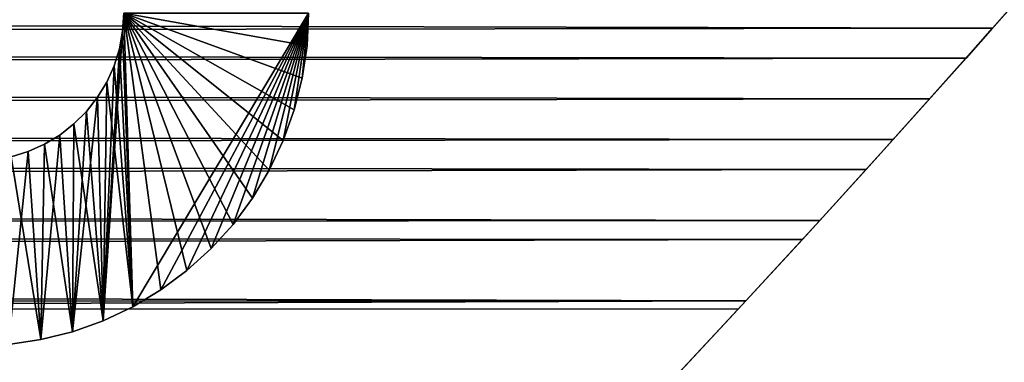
# Model space of a CAD drawing. Header units: millimetres. Extents: x -184 to 165, y -135 to 242.
# Tile 279 of 656: x -40.31 to -34.99, y -108.09 to -106.23. Entities that reach past the tile are written whole.
import ezdxf

# ---------------------------------------------------------------- set-up
doc = ezdxf.new("R2010")
doc.units = ezdxf.units.MM
doc.header["$LTSCALE"] = 41.718519
for name, color, linetype in [('261', 7, 'CONTINUOUS'), ('262', 7, 'CONTINUOUS'), ('292', 7, 'CONTINUOUS'), ('296', 7, 'CONTINUOUS'), ('383', 7, 'CONTINUOUS'), ('384', 7, 'CONTINUOUS'), ('386', 7, 'CONTINUOUS')]:
    doc.layers.add(name, color=color, linetype=linetype)

msp = doc.modelspace()

# ---------------------------------------------------------------- linework, layer by layer
at = {"layer": '261', "linetype": 'CONTINUOUS'}
for points in [[(-39.7558, -106.2964, -63), (-39.75, -106.2, -63), (-39.7015, -107.7875, -63), (-39.7558, -106.2964, -63)], [(-39.75, -106.2, -63), (-38.75, -106.2, -63), (-39.7015, -107.7875, -63), (-39.75, -106.2, -63)], [(-39.7015, -107.7875, -63), (-38.75, -106.2, -63), (-39.55, -107.6966, -63), (-39.7015, -107.7875, -63)], [(-39.55, -107.6966, -63), (-38.75, -106.2, -63), (-39.4081, -107.5914, -63), (-39.55, -107.6966, -63)], [(-39.4081, -107.5914, -63), (-38.75, -106.2, -63), (-39.2772, -107.4728, -63), (-39.4081, -107.5914, -63)], [(-39.2772, -107.4728, -63), (-38.75, -106.2, -63), (-39.1586, -107.3419, -63), (-39.2772, -107.4728, -63)], [(-39.1586, -107.3419, -63), (-38.75, -106.2, -63), (-39.0534, -107.2, -63), (-39.1586, -107.3419, -63)], [(-39.0534, -107.2, -63), (-38.75, -106.2, -63), (-38.9625, -107.0485, -63), (-39.0534, -107.2, -63)], [(-38.9625, -107.0485, -63), (-38.75, -106.2, -63), (-38.887, -106.8888, -63), (-38.9625, -107.0485, -63)], [(-38.887, -106.8888, -63), (-38.75, -106.2, -63), (-38.8275, -106.7225, -63), (-38.887, -106.8888, -63)], [(-38.8275, -106.7225, -63), (-38.75, -106.2, -63), (-38.7846, -106.5512, -63), (-38.8275, -106.7225, -63)], [(-38.7846, -106.5512, -63), (-38.75, -106.2, -63), (-38.7587, -106.3764, -63), (-38.7846, -106.5512, -63)], [(-39.7732, -106.3915, -63), (-39.7558, -106.2964, -63), (-39.8612, -107.863, -63), (-39.7732, -106.3915, -63)], [(-39.8612, -107.863, -63), (-39.7558, -106.2964, -63), (-39.7015, -107.7875, -63), (-39.8612, -107.863, -63)], [(-39.802, -106.4837, -63), (-39.7732, -106.3915, -63), (-39.8612, -107.863, -63), (-39.802, -106.4837, -63)], [(-39.8416, -106.5718, -63), (-39.802, -106.4837, -63), (-39.8612, -107.863, -63), (-39.8416, -106.5718, -63)], [(-39.8916, -106.6545, -63), (-39.8416, -106.5718, -63), (-39.8612, -107.863, -63), (-39.8916, -106.6545, -63)], [(-39.9512, -106.7305, -63), (-39.8916, -106.6545, -63), (-40.0275, -107.9225, -63), (-39.9512, -106.7305, -63)], [(-40.0275, -107.9225, -63), (-39.8916, -106.6545, -63), (-39.8612, -107.863, -63), (-40.0275, -107.9225, -63)], [(-40.0195, -106.7988, -63), (-39.9512, -106.7305, -63), (-40.0275, -107.9225, -63), (-40.0195, -106.7988, -63)], [(-40.0955, -106.8584, -63), (-40.0195, -106.7988, -63), (-40.0275, -107.9225, -63), (-40.0955, -106.8584, -63)], [(-40.1782, -106.9084, -63), (-40.0955, -106.8584, -63), (-40.1988, -107.9654, -63), (-40.1782, -106.9084, -63)], [(-40.1988, -107.9654, -63), (-40.0955, -106.8584, -63), (-40.0275, -107.9225, -63), (-40.1988, -107.9654, -63)], [(-40.2663, -106.948, -63), (-40.1782, -106.9084, -63), (-40.1988, -107.9654, -63), (-40.2663, -106.948, -63)], [(-40.3585, -106.9768, -63), (-40.2663, -106.948, -63), (-40.3736, -107.9913, -63), (-40.3585, -106.9768, -63)], [(-40.3736, -107.9913, -63), (-40.2663, -106.948, -63), (-40.1988, -107.9654, -63), (-40.3736, -107.9913, -63)]]:
    msp.add_3dface(points, dxfattribs=at)
at = {"layer": '262', "linetype": 'CONTINUOUS'}
for points in [[(-39.75, -106.2, 60), (-39.75, -106.2, -1.5), (-39.7558, -106.2964, -63), (-39.75, -106.2, 60)], [(-39.75, -106.2, 60), (-39.7558, -106.2964, -63), (-39.7558, -106.2964, 60), (-39.75, -106.2, 60)], [(-39.75, -106.2, -1.5), (-39.75, -106.2, -63), (-39.7558, -106.2964, -63), (-39.75, -106.2, -1.5)], [(-39.7558, -106.2964, -63), (-39.7732, -106.3915, -63), (-39.7558, -106.2964, 60), (-39.7558, -106.2964, -63)], [(-39.7558, -106.2964, 60), (-39.7732, -106.3915, -63), (-39.7732, -106.3915, 60), (-39.7558, -106.2964, 60)], [(-39.7732, -106.3915, -63), (-39.802, -106.4837, -63), (-39.7732, -106.3915, 60), (-39.7732, -106.3915, -63)], [(-39.7732, -106.3915, 60), (-39.802, -106.4837, -63), (-39.802, -106.4837, 60), (-39.7732, -106.3915, 60)], [(-39.802, -106.4837, -63), (-39.8416, -106.5718, -63), (-39.802, -106.4837, 60), (-39.802, -106.4837, -63)], [(-39.802, -106.4837, 60), (-39.8416, -106.5718, -63), (-39.8416, -106.5718, 60), (-39.802, -106.4837, 60)], [(-39.8416, -106.5718, -63), (-39.8916, -106.6545, -63), (-39.8416, -106.5718, 60), (-39.8416, -106.5718, -63)], [(-39.8416, -106.5718, 60), (-39.8916, -106.6545, -63), (-39.8916, -106.6545, 60), (-39.8416, -106.5718, 60)], [(-39.8916, -106.6545, -63), (-39.9512, -106.7305, -63), (-39.8916, -106.6545, 60), (-39.8916, -106.6545, -63)], [(-39.8916, -106.6545, 60), (-39.9512, -106.7305, -63), (-39.9512, -106.7305, 60), (-39.8916, -106.6545, 60)], [(-39.9512, -106.7305, -63), (-40.0195, -106.7988, -63), (-39.9512, -106.7305, 60), (-39.9512, -106.7305, -63)], [(-39.9512, -106.7305, 60), (-40.0195, -106.7988, -63), (-40.0195, -106.7988, 60), (-39.9512, -106.7305, 60)], [(-40.0195, -106.7988, -63), (-40.0955, -106.8584, -63), (-40.0195, -106.7988, 60), (-40.0195, -106.7988, -63)], [(-40.0195, -106.7988, 60), (-40.0955, -106.8584, -63), (-40.0955, -106.8584, 60), (-40.0195, -106.7988, 60)], [(-40.0955, -106.8584, -63), (-40.1782, -106.9084, -63), (-40.0955, -106.8584, 60), (-40.0955, -106.8584, -63)], [(-40.0955, -106.8584, 60), (-40.1782, -106.9084, -63), (-40.1782, -106.9084, 60), (-40.0955, -106.8584, 60)], [(-40.1782, -106.9084, -63), (-40.2663, -106.948, -63), (-40.1782, -106.9084, 60), (-40.1782, -106.9084, -63)], [(-40.1782, -106.9084, 60), (-40.2663, -106.948, -63), (-40.2663, -106.948, 60), (-40.1782, -106.9084, 60)], [(-40.2663, -106.948, -63), (-40.3585, -106.9768, -63), (-40.2663, -106.948, 60), (-40.2663, -106.948, -63)], [(-40.2663, -106.948, 60), (-40.3585, -106.9768, -63), (-40.3585, -106.9768, 60), (-40.2663, -106.948, 60)]]:
    msp.add_3dface(points, dxfattribs=at)
at = {"layer": '292', "linetype": 'CONTINUOUS'}
for points in [[(-39.75, -106.2, 60), (-39.7558, -106.2964, 60), (-39.7015, -107.7875, 60), (-39.75, -106.2, 60)], [(-38.75, -106.2, 60), (-39.75, -106.2, 60), (-38.7587, -106.3764, 60), (-38.75, -106.2, 60)], [(-38.7587, -106.3764, 60), (-39.75, -106.2, 60), (-38.7846, -106.5512, 60), (-38.7587, -106.3764, 60)], [(-38.7846, -106.5512, 60), (-39.75, -106.2, 60), (-38.8275, -106.7225, 60), (-38.7846, -106.5512, 60)], [(-38.8275, -106.7225, 60), (-39.75, -106.2, 60), (-38.887, -106.8888, 60), (-38.8275, -106.7225, 60)], [(-38.887, -106.8888, 60), (-39.75, -106.2, 60), (-38.9625, -107.0485, 60), (-38.887, -106.8888, 60)], [(-38.9625, -107.0485, 60), (-39.75, -106.2, 60), (-39.0534, -107.2, 60), (-38.9625, -107.0485, 60)], [(-39.0534, -107.2, 60), (-39.75, -106.2, 60), (-39.1586, -107.3419, 60), (-39.0534, -107.2, 60)], [(-39.1586, -107.3419, 60), (-39.75, -106.2, 60), (-39.2772, -107.4728, 60), (-39.1586, -107.3419, 60)], [(-39.2772, -107.4728, 60), (-39.75, -106.2, 60), (-39.4081, -107.5914, 60), (-39.2772, -107.4728, 60)], [(-39.4081, -107.5914, 60), (-39.75, -106.2, 60), (-39.55, -107.6966, 60), (-39.4081, -107.5914, 60)], [(-39.55, -107.6966, 60), (-39.75, -106.2, 60), (-39.7015, -107.7875, 60), (-39.55, -107.6966, 60)], [(-39.7558, -106.2964, 60), (-39.7732, -106.3915, 60), (-39.7015, -107.7875, 60), (-39.7558, -106.2964, 60)], [(-39.7732, -106.3915, 60), (-39.802, -106.4837, 60), (-39.7015, -107.7875, 60), (-39.7732, -106.3915, 60)], [(-39.802, -106.4837, 60), (-39.8416, -106.5718, 60), (-39.7015, -107.7875, 60), (-39.802, -106.4837, 60)], [(-39.8416, -106.5718, 60), (-39.8916, -106.6545, 60), (-39.8612, -107.863, 60), (-39.8416, -106.5718, 60)], [(-39.7015, -107.7875, 60), (-39.8416, -106.5718, 60), (-39.8612, -107.863, 60), (-39.7015, -107.7875, 60)], [(-39.8916, -106.6545, 60), (-39.9512, -106.7305, 60), (-39.8612, -107.863, 60), (-39.8916, -106.6545, 60)], [(-39.9512, -106.7305, 60), (-40.0195, -106.7988, 60), (-39.8612, -107.863, 60), (-39.9512, -106.7305, 60)], [(-40.0195, -106.7988, 60), (-40.0955, -106.8584, 60), (-40.0275, -107.9225, 60), (-40.0195, -106.7988, 60)], [(-39.8612, -107.863, 60), (-40.0195, -106.7988, 60), (-40.0275, -107.9225, 60), (-39.8612, -107.863, 60)], [(-40.0955, -106.8584, 60), (-40.1782, -106.9084, 60), (-40.0275, -107.9225, 60), (-40.0955, -106.8584, 60)], [(-40.1782, -106.9084, 60), (-40.2663, -106.948, 60), (-40.1988, -107.9654, 60), (-40.1782, -106.9084, 60)], [(-40.0275, -107.9225, 60), (-40.1782, -106.9084, 60), (-40.1988, -107.9654, 60), (-40.0275, -107.9225, 60)], [(-40.2663, -106.948, 60), (-40.3585, -106.9768, 60), (-40.1988, -107.9654, 60), (-40.2663, -106.948, 60)], [(-40.1988, -107.9654, 60), (-40.3585, -106.9768, 60), (-40.3736, -107.9913, 60), (-40.1988, -107.9654, 60)]]:
    msp.add_3dface(points, dxfattribs=at)
at = {"layer": '296', "linetype": 'CONTINUOUS'}
for points in [[(-38.75, -106.2, -63), (-38.75, -106.2, -1.5), (-38.7587, -106.3764, 60), (-38.75, -106.2, -63)], [(-38.7587, -106.3764, -63), (-38.75, -106.2, -63), (-38.7587, -106.3764, 60), (-38.7587, -106.3764, -63)], [(-38.75, -106.2, -1.5), (-38.75, -106.2, 60), (-38.7587, -106.3764, 60), (-38.75, -106.2, -1.5)], [(-38.7846, -106.5512, -63), (-38.7587, -106.3764, -63), (-38.7846, -106.5512, 60), (-38.7846, -106.5512, -63)], [(-38.7587, -106.3764, -63), (-38.7587, -106.3764, 60), (-38.7846, -106.5512, 60), (-38.7587, -106.3764, -63)], [(-38.8275, -106.7225, -63), (-38.7846, -106.5512, -63), (-38.8275, -106.7225, 60), (-38.8275, -106.7225, -63)], [(-38.7846, -106.5512, -63), (-38.7846, -106.5512, 60), (-38.8275, -106.7225, 60), (-38.7846, -106.5512, -63)], [(-38.887, -106.8888, -63), (-38.8275, -106.7225, -63), (-38.887, -106.8888, 60), (-38.887, -106.8888, -63)], [(-38.8275, -106.7225, -63), (-38.8275, -106.7225, 60), (-38.887, -106.8888, 60), (-38.8275, -106.7225, -63)], [(-38.9625, -107.0485, -63), (-38.887, -106.8888, -63), (-38.9625, -107.0485, 60), (-38.9625, -107.0485, -63)], [(-38.887, -106.8888, -63), (-38.887, -106.8888, 60), (-38.9625, -107.0485, 60), (-38.887, -106.8888, -63)], [(-39.0534, -107.2, -63), (-38.9625, -107.0485, -63), (-39.0534, -107.2, 60), (-39.0534, -107.2, -63)], [(-38.9625, -107.0485, -63), (-38.9625, -107.0485, 60), (-39.0534, -107.2, 60), (-38.9625, -107.0485, -63)], [(-39.1586, -107.3419, -63), (-39.0534, -107.2, -63), (-39.1586, -107.3419, 60), (-39.1586, -107.3419, -63)], [(-39.0534, -107.2, -63), (-39.0534, -107.2, 60), (-39.1586, -107.3419, 60), (-39.0534, -107.2, -63)], [(-39.2772, -107.4728, -63), (-39.1586, -107.3419, -63), (-39.2772, -107.4728, 60), (-39.2772, -107.4728, -63)], [(-39.1586, -107.3419, -63), (-39.1586, -107.3419, 60), (-39.2772, -107.4728, 60), (-39.1586, -107.3419, -63)], [(-39.4081, -107.5914, -63), (-39.2772, -107.4728, -63), (-39.4081, -107.5914, 60), (-39.4081, -107.5914, -63)], [(-39.2772, -107.4728, -63), (-39.2772, -107.4728, 60), (-39.4081, -107.5914, 60), (-39.2772, -107.4728, -63)], [(-39.55, -107.6966, -63), (-39.4081, -107.5914, -63), (-39.55, -107.6966, 60), (-39.55, -107.6966, -63)], [(-39.4081, -107.5914, -63), (-39.4081, -107.5914, 60), (-39.55, -107.6966, 60), (-39.4081, -107.5914, -63)], [(-39.7015, -107.7875, -63), (-39.55, -107.6966, -63), (-39.7015, -107.7875, 60), (-39.7015, -107.7875, -63)], [(-39.55, -107.6966, -63), (-39.55, -107.6966, 60), (-39.7015, -107.7875, 60), (-39.55, -107.6966, -63)], [(-39.8612, -107.863, -63), (-39.7015, -107.7875, -63), (-39.8612, -107.863, 60), (-39.8612, -107.863, -63)], [(-39.7015, -107.7875, -63), (-39.7015, -107.7875, 60), (-39.8612, -107.863, 60), (-39.7015, -107.7875, -63)], [(-40.0275, -107.9225, -63), (-39.8612, -107.863, -63), (-40.0275, -107.9225, 60), (-40.0275, -107.9225, -63)], [(-39.8612, -107.863, -63), (-39.8612, -107.863, 60), (-40.0275, -107.9225, 60), (-39.8612, -107.863, -63)], [(-40.1988, -107.9654, -63), (-40.0275, -107.9225, -63), (-40.1988, -107.9654, 60), (-40.1988, -107.9654, -63)], [(-40.0275, -107.9225, -63), (-40.0275, -107.9225, 60), (-40.1988, -107.9654, 60), (-40.0275, -107.9225, -63)], [(-40.3736, -107.9913, -63), (-40.1988, -107.9654, -63), (-40.3736, -107.9913, 60), (-40.3736, -107.9913, -63)], [(-40.1988, -107.9654, -63), (-40.1988, -107.9654, 60), (-40.3736, -107.9913, 60), (-40.1988, -107.9654, -63)]]:
    msp.add_3dface(points, dxfattribs=at)
at = {"layer": '383', "linetype": 'CONTINUOUS'}
for points in [[(-34.7127, -105.8948, 60), (-34.8031, -105.9982, 63), (-35.0511, -106.2801, 60), (-34.7127, -105.8948, 60)], [(-34.8031, -105.9982, 63), (-35.1948, -106.4424, 63), (-35.0511, -106.2801, 60), (-34.8031, -105.9982, 63)], [(-35.0511, -106.2801, 60), (-35.1948, -106.4424, 63), (-35.3918, -106.6633, 60), (-35.0511, -106.2801, 60)], [(-35.1948, -106.4424, 63), (-35.5893, -106.8834, 63), (-35.3918, -106.6633, 60), (-35.1948, -106.4424, 63)], [(-35.3918, -106.6633, 60), (-35.5893, -106.8834, 63), (-35.7348, -107.0446, 60), (-35.3918, -106.6633, 60)], [(-35.5893, -106.8834, 63), (-35.9864, -107.3213, 63), (-35.7348, -107.0446, 60), (-35.5893, -106.8834, 63)], [(-35.7348, -107.0446, 60), (-35.9864, -107.3213, 63), (-36.0801, -107.4238, 60), (-35.7348, -107.0446, 60)], [(-35.9864, -107.3213, 63), (-36.3862, -107.756, 63), (-36.0801, -107.4238, 60), (-35.9864, -107.3213, 63)], [(-36.0801, -107.4238, 60), (-36.3862, -107.756, 63), (-36.4278, -107.8009, 60), (-36.0801, -107.4238, 60)], [(-36.3862, -107.756, 63), (-36.7886, -108.1875, 63), (-36.4278, -107.8009, 60), (-36.3862, -107.756, 63)], [(-36.4278, -107.8009, 60), (-36.7886, -108.1875, 63), (-36.7777, -108.1759, 60), (-36.4278, -107.8009, 60)]]:
    msp.add_3dface(points, dxfattribs=at)
at = {"layer": '384', "linetype": 'CONTINUOUS'}
for points in [[(-34.7127, -105.8948, 60), (-35.0511, -106.2801, 60), (-162.6969, -105.9982, 60), (-34.7127, -105.8948, 60)], [(-35.0511, -106.2801, 60), (-162.3052, -106.4424, 60), (-162.6969, -105.9982, 60), (-35.0511, -106.2801, 60)], [(-35.0511, -106.2801, 60), (-35.3918, -106.6633, 60), (-162.3052, -106.4424, 60), (-35.0511, -106.2801, 60)], [(-35.3918, -106.6633, 60), (-161.9107, -106.8834, 60), (-162.3052, -106.4424, 60), (-35.3918, -106.6633, 60)], [(-35.3918, -106.6633, 60), (-35.7348, -107.0446, 60), (-161.9107, -106.8834, 60), (-35.3918, -106.6633, 60)], [(-35.7348, -107.0446, 60), (-161.5136, -107.3213, 60), (-161.9107, -106.8834, 60), (-35.7348, -107.0446, 60)], [(-35.7348, -107.0446, 60), (-36.0801, -107.4238, 60), (-161.5136, -107.3213, 60), (-35.7348, -107.0446, 60)], [(-36.0801, -107.4238, 60), (-161.1138, -107.756, 60), (-161.5136, -107.3213, 60), (-36.0801, -107.4238, 60)], [(-36.0801, -107.4238, 60), (-36.4278, -107.8009, 60), (-161.1138, -107.756, 60), (-36.0801, -107.4238, 60)], [(-36.4278, -107.8009, 60), (-36.7777, -108.1759, 60), (-161.1138, -107.756, 60), (-36.4278, -107.8009, 60)], [(-36.7777, -108.1759, 60), (-160.7114, -108.1875, 60), (-161.1138, -107.756, 60), (-36.7777, -108.1759, 60)]]:
    msp.add_3dface(points, dxfattribs=at)
at = {"layer": '386', "linetype": 'CONTINUOUS'}
for points in [[(-162.7873, -105.8948, 63), (-162.4489, -106.2801, 63), (-34.8031, -105.9982, 63), (-162.7873, -105.8948, 63)], [(-162.4489, -106.2801, 63), (-35.1948, -106.4424, 63), (-34.8031, -105.9982, 63), (-162.4489, -106.2801, 63)], [(-162.4489, -106.2801, 63), (-162.1082, -106.6633, 63), (-35.1948, -106.4424, 63), (-162.4489, -106.2801, 63)], [(-162.1082, -106.6633, 63), (-35.5893, -106.8834, 63), (-35.1948, -106.4424, 63), (-162.1082, -106.6633, 63)], [(-162.1082, -106.6633, 63), (-161.7652, -107.0446, 63), (-35.5893, -106.8834, 63), (-162.1082, -106.6633, 63)], [(-161.7652, -107.0446, 63), (-35.9864, -107.3213, 63), (-35.5893, -106.8834, 63), (-161.7652, -107.0446, 63)], [(-161.7652, -107.0446, 63), (-161.4199, -107.4238, 63), (-35.9864, -107.3213, 63), (-161.7652, -107.0446, 63)], [(-161.4199, -107.4238, 63), (-36.3862, -107.756, 63), (-35.9864, -107.3213, 63), (-161.4199, -107.4238, 63)], [(-161.4199, -107.4238, 63), (-161.0722, -107.8009, 63), (-36.3862, -107.756, 63), (-161.4199, -107.4238, 63)], [(-161.0722, -107.8009, 63), (-160.7223, -108.1759, 63), (-36.3862, -107.756, 63), (-161.0722, -107.8009, 63)], [(-160.7223, -108.1759, 63), (-36.7886, -108.1875, 63), (-36.3862, -107.756, 63), (-160.7223, -108.1759, 63)]]:
    msp.add_3dface(points, dxfattribs=at)

doc.saveas('drawing.dxf')
